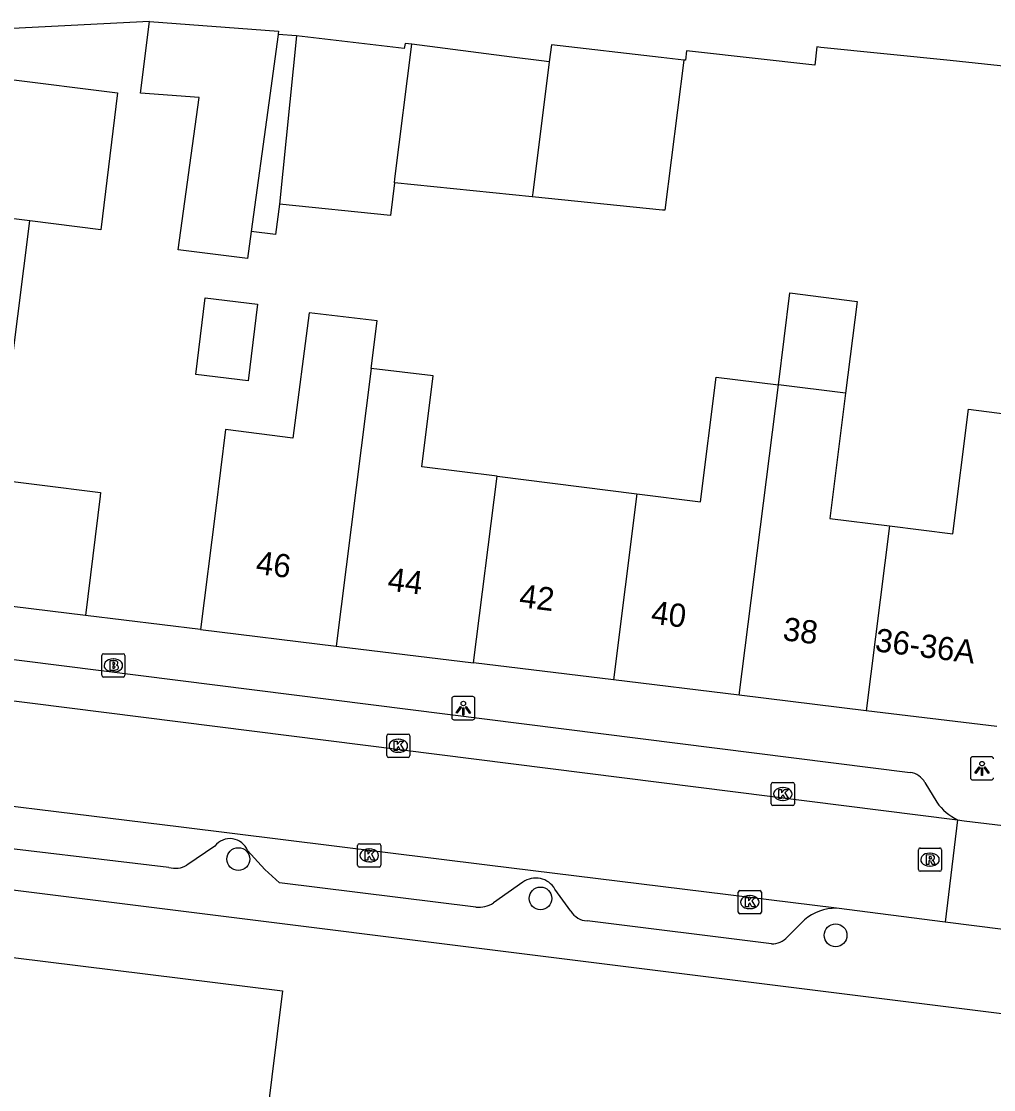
# Model space of a CAD drawing. Extents: x 161696 to 162377, y 380761 to 381673.
# Drawn here: x 162140.85 to 162182.7, y 381379.05 to 381425.04 of the extents above; entities that cross this region are included whole.
import ezdxf

# ---------------------------------------------------------------- set-up
doc = ezdxf.new("R2010")
doc.units = 0
for name, color, linetype in [('IMGEO_Boom', 7, 'Continuous'), ('IMGEO_Brandkraan', 7, 'Continuous'), ('IMGEO_Kolk', 7, 'Continuous'), ('IMGEO_Lichtpunt', 7, 'Continuous'), ('IMGEO_Pand', 7, 'Continuous'), ('IMGEO_Pand_nummerreeks', 7, 'Continuous'), ('IMGEO_Rijbaan_lokaal_open', 7, 'Continuous'), ('IMGEO_Rioolput', 7, 'Continuous'), ('IMGEO_Voetpad_open', 7, 'Continuous')]:
    doc.layers.add(name, color=color, linetype=linetype)

msp = doc.modelspace()

# ---------------------------------------------------------------- linework, layer by layer
at = {"layer": 'IMGEO_Boom'}
for centre in [(162150.192, 381388.979), (162163.197, 381387.285), (162175.899, 381385.697)]:
    msp.add_circle(centre, 0.489, dxfattribs=at)
at = {"layer": 'IMGEO_Brandkraan'}
for p, q in [((162144.311, 381396.889), (162144.311, 381397.741)), ((162144.386, 381397.815), (162145.238, 381397.815)), ((162145.312, 381397.741), (162145.312, 381396.889)), ((162144.799, 381397.595), (162144.824, 381397.595)), ((162145.238, 381396.815), (162144.386, 381396.815)), ((162144.822, 381397.035), (162144.797, 381397.035))]:
    msp.add_line(p, q, dxfattribs=at)
for points in [[(162144.311, 381396.889), (162144.311, 381397.741)], [(162144.386, 381397.815), (162145.238, 381397.815)], [(162145.312, 381397.741), (162145.312, 381396.889)], [(162144.659, 381397.515), (162144.659, 381397.115), (162144.872, 381397.115)], [(162144.89, 381397.515), (162144.659, 381397.515)], [(162144.838, 381397.434), (162144.784, 381397.434), (162144.784, 381397.358)], [(162144.784, 381397.358), (162144.837, 381397.358)], [(162144.846, 381397.282), (162144.784, 381397.282), (162144.784, 381397.201)], [(162145.238, 381396.815), (162144.386, 381396.815)], [(162144.784, 381397.201), (162144.846, 381397.201)]]:
    msp.add_lwpolyline(points, dxfattribs=at)
for centre, radius, start, end in [((162144.388, 381397.739), 0.0765, 91.552, 178.448), ((162144.388, 381397.739), 0.0765, 91.552, 178.448), ((162145.236, 381397.739), 0.0765, 1.552, 88.448), ((162145.236, 381397.739), 0.0765, 1.552, 88.448), ((162144.839, 381397.396), 0.0379, 267.8285, 90.9355), ((162144.847, 381397.241), 0.0404, 269.8759, 90.5077), ((162144.894, 381397.37), 0.145, 59.4692, 91.5367), ((162144.919, 381397.417), 0.0922, 285.5137, 58.1501), ((162144.924, 381397.225), 0.105, 301.3115, 78.989), ((162144.388, 381396.891), 0.0765, 181.552, 268.448), ((162144.388, 381396.891), 0.0765, 181.552, 268.448), ((162144.878, 381397.366), 0.251, 268.6676, 293.5347), ((162145.236, 381396.891), 0.0765, 271.552, 358.448), ((162145.236, 381396.891), 0.0765, 271.552, 358.448)]:
    msp.add_arc(centre, radius, start, end, dxfattribs=at)
for centre, major_axis, ratio, start_param, end_param in [((162144.798, 381397.315), (-0.387, 0.002), 0.722429, 4.712389, 7.853982), ((162144.823, 381397.315), (-0.39, 0.002), 0.717154, 1.570796, 4.712389)]:
    msp.add_ellipse(centre, major_axis=major_axis, ratio=ratio, start_param=start_param, end_param=end_param, dxfattribs=at)
at = {"layer": 'IMGEO_Kolk'}
for p, q in [((162156.577, 381393.43), (162156.577, 381394.282)), ((162156.652, 381394.356), (162157.504, 381394.356)), ((162157.065, 381394.136), (162157.09, 381394.136)), ((162157.578, 381394.282), (162157.578, 381393.43)), ((162157.088, 381393.576), (162157.063, 381393.576)), ((162157.504, 381393.356), (162156.652, 381393.356)), ((162173.127, 381391.354), (162173.127, 381392.206)), ((162173.202, 381392.28), (162174.054, 381392.28)), ((162174.128, 381392.206), (162174.128, 381391.354)), ((162173.615, 381392.06), (162173.64, 381392.06)), ((162174.054, 381391.28), (162173.202, 381391.28)), ((162173.638, 381391.5), (162173.613, 381391.5)), ((162155.325, 381388.711), (162155.325, 381389.563)), ((162155.4, 381389.637), (162156.252, 381389.637)), ((162155.813, 381389.417), (162155.838, 381389.417)), ((162156.326, 381389.563), (162156.326, 381388.711)), ((162156.252, 381388.637), (162155.4, 381388.637)), ((162155.836, 381388.857), (162155.811, 381388.857)), ((162171.778, 381387.626), (162172.63, 381387.626)), ((162171.703, 381386.7), (162171.703, 381387.552)), ((162172.191, 381387.406), (162172.216, 381387.406)), ((162172.704, 381387.552), (162172.704, 381386.7)), ((162172.214, 381386.846), (162172.189, 381386.846)), ((162172.63, 381386.626), (162171.778, 381386.626))]:
    msp.add_line(p, q, dxfattribs=at)
for points in [[(162156.577, 381393.43), (162156.577, 381394.282)], [(162156.652, 381394.356), (162157.504, 381394.356)], [(162156.898, 381394.056), (162157.021, 381394.056), (162157.021, 381393.905), (162157.151, 381394.056), (162157.315, 381394.056), (162157.169, 381393.905), (162157.322, 381393.656), (162157.17, 381393.656), (162157.085, 381393.82), (162157.021, 381393.753), (162157.021, 381393.656), (162156.898, 381393.656), (162156.898, 381394.056)], [(162157.578, 381394.282), (162157.578, 381393.43)], [(162157.504, 381393.356), (162156.652, 381393.356)], [(162173.127, 381391.354), (162173.127, 381392.206)], [(162173.202, 381392.28), (162174.054, 381392.28)], [(162174.128, 381392.206), (162174.128, 381391.354)], [(162173.448, 381391.98), (162173.571, 381391.98), (162173.571, 381391.829), (162173.701, 381391.98), (162173.865, 381391.98), (162173.719, 381391.829), (162173.872, 381391.58), (162173.72, 381391.58), (162173.635, 381391.744), (162173.571, 381391.677), (162173.571, 381391.58), (162173.448, 381391.58), (162173.448, 381391.98)], [(162174.054, 381391.28), (162173.202, 381391.28)], [(162155.325, 381388.711), (162155.325, 381389.563)], [(162155.4, 381389.637), (162156.252, 381389.637)], [(162156.326, 381389.563), (162156.326, 381388.711)], [(162155.646, 381389.337), (162155.769, 381389.337), (162155.769, 381389.186), (162155.899, 381389.337), (162156.063, 381389.337), (162155.917, 381389.186), (162156.07, 381388.937), (162155.918, 381388.937), (162155.833, 381389.101), (162155.769, 381389.034), (162155.769, 381388.937), (162155.646, 381388.937), (162155.646, 381389.337)], [(162156.252, 381388.637), (162155.4, 381388.637)], [(162171.778, 381387.626), (162172.63, 381387.626)], [(162171.703, 381386.7), (162171.703, 381387.552)], [(162172.024, 381387.326), (162172.147, 381387.326), (162172.147, 381387.175), (162172.277, 381387.326), (162172.441, 381387.326), (162172.295, 381387.175), (162172.448, 381386.926), (162172.296, 381386.926), (162172.211, 381387.09), (162172.147, 381387.023), (162172.147, 381386.926), (162172.024, 381386.926), (162172.024, 381387.326)], [(162172.704, 381387.552), (162172.704, 381386.7)], [(162172.63, 381386.626), (162171.778, 381386.626)]]:
    msp.add_lwpolyline(points, dxfattribs=at)
for centre, start, end in [((162156.654, 381394.28), 91.552, 178.448), ((162156.654, 381394.28), 91.552, 178.448), ((162157.502, 381394.28), 1.552, 88.448), ((162157.502, 381394.28), 1.552, 88.448), ((162156.654, 381393.432), 181.552, 268.448), ((162156.654, 381393.432), 181.552, 268.448), ((162157.502, 381393.432), 271.552, 358.448), ((162157.502, 381393.432), 271.552, 358.448), ((162173.204, 381392.204), 91.552, 178.448), ((162173.204, 381392.204), 91.552, 178.448), ((162174.052, 381392.204), 1.552, 88.448), ((162174.052, 381392.204), 1.552, 88.448), ((162173.204, 381391.356), 181.552, 268.448), ((162173.204, 381391.356), 181.552, 268.448), ((162174.052, 381391.356), 271.552, 358.448), ((162174.052, 381391.356), 271.552, 358.448), ((162155.402, 381389.561), 91.552, 178.448), ((162155.402, 381389.561), 91.552, 178.448), ((162156.25, 381389.561), 1.552, 88.448), ((162156.25, 381389.561), 1.552, 88.448), ((162155.402, 381388.713), 181.552, 268.448), ((162155.402, 381388.713), 181.552, 268.448), ((162156.25, 381388.713), 271.552, 358.448), ((162156.25, 381388.713), 271.552, 358.448), ((162171.78, 381387.55), 91.552, 178.448), ((162171.78, 381387.55), 91.552, 178.448), ((162172.628, 381387.55), 1.552, 88.448), ((162172.628, 381387.55), 1.552, 88.448), ((162171.78, 381386.702), 181.552, 268.448), ((162171.78, 381386.702), 181.552, 268.448), ((162172.628, 381386.702), 271.552, 358.448), ((162172.628, 381386.702), 271.552, 358.448)]:
    msp.add_arc(centre, 0.0765, start, end, dxfattribs=at)
for centre, major_axis, ratio, start_param, end_param in [((162157.064, 381393.856), (-0.387, 0.002), 0.722429, 4.712389, 7.853982), ((162157.089, 381393.856), (-0.39, 0.002), 0.717154, 1.570796, 4.712389), ((162173.614, 381391.78), (-0.387, 0.002), 0.722429, 4.712389, 7.853982), ((162173.639, 381391.78), (-0.39, 0.002), 0.717154, 1.570796, 4.712389), ((162155.812, 381389.137), (-0.387, 0.002), 0.722429, 4.712389, 7.853982), ((162155.837, 381389.137), (-0.39, 0.002), 0.717154, 1.570796, 4.712389), ((162172.19, 381387.126), (-0.387, 0.002), 0.722429, 4.712389, 7.853982), ((162172.215, 381387.126), (-0.39, 0.002), 0.717154, 1.570796, 4.712389)]:
    msp.add_ellipse(centre, major_axis=major_axis, ratio=ratio, start_param=start_param, end_param=end_param, dxfattribs=at)
at = {"layer": 'IMGEO_Lichtpunt'}
for p, q in [((162159.377, 381395.878), (162159.377, 381395.071)), ((162159.377, 381395.878), (162159.377, 381395.071)), ((162160.279, 381395.973), (162159.471, 381395.973)), ((162160.279, 381395.973), (162159.471, 381395.973)), ((162160.373, 381395.071), (162160.373, 381395.878)), ((162160.373, 381395.071), (162160.373, 381395.878)), ((162159.471, 381394.977), (162160.279, 381394.977)), ((162159.471, 381394.977), (162160.279, 381394.977)), ((162181.703, 381393.288), (162181.703, 381392.481)), ((162181.703, 381393.288), (162181.703, 381392.481)), ((162182.605, 381393.383), (162181.797, 381393.383)), ((162182.605, 381393.383), (162181.797, 381393.383)), ((162181.797, 381392.387), (162182.605, 381392.387)), ((162181.797, 381392.387), (162182.605, 381392.387))]:
    msp.add_line(p, q, dxfattribs=at)
for points in [[(162159.751, 381395.542), (162159.79, 381395.514), (162159.602, 381395.252), (162159.564, 381395.279), (162159.751, 381395.542)], [(162159.853, 381395.494), (162159.9, 381395.494), (162159.9, 381395.172), (162159.853, 381395.172), (162159.853, 381395.494)], [(162159.963, 381395.514), (162160.001, 381395.541), (162160.188, 381395.279), (162160.149, 381395.251), (162159.963, 381395.514)], [(162182.077, 381392.952), (162182.116, 381392.924), (162181.928, 381392.662), (162181.89, 381392.689), (162182.077, 381392.952)], [(162182.179, 381392.904), (162182.226, 381392.904), (162182.226, 381392.582), (162182.179, 381392.582), (162182.179, 381392.904)], [(162182.289, 381392.924), (162182.327, 381392.951), (162182.514, 381392.689), (162182.475, 381392.661), (162182.289, 381392.924)]]:
    msp.add_lwpolyline(points, dxfattribs=at)
for centre in [(162159.876, 381395.676), (162182.202, 381393.086)]:
    msp.add_circle(centre, 0.0994, dxfattribs=at)
for centre, start, end in [((162159.471, 381395.878), 90, 180), ((162159.471, 381395.878), 90, 180), ((162160.279, 381395.878), 0, 90), ((162160.279, 381395.878), 0, 90), ((162159.471, 381395.071), 180, 270), ((162159.471, 381395.071), 180, 270), ((162160.279, 381395.071), 270, 0), ((162160.279, 381395.071), 270, 360), ((162181.797, 381393.288), 90, 180), ((162181.797, 381393.288), 90, 180), ((162182.605, 381393.288), 0, 90), ((162182.605, 381393.288), 0, 90), ((162181.797, 381392.481), 180, 270), ((162181.797, 381392.481), 180, 270), ((162182.605, 381392.481), 270, 0), ((162182.605, 381392.481), 270, 360)]:
    msp.add_arc(centre, 0.0946, start, end, dxfattribs=at)
at = {"layer": 'IMGEO_Pand'}
for points in [[(162150.743, 381415.988), (162150.584, 381414.827), (162147.606, 381415.201), (162148.505, 381421.76), (162145.985, 381421.949), (162146.361, 381425.036)], [(162146.361, 381425.036), (162151.92, 381424.62), (162151.911, 381424.505), (162151.907, 381424.473)], [(162151.907, 381424.473), (162151.504, 381421.536), (162150.743, 381415.988)], [(162152.694, 381424.414), (162151.963, 381417.165)], [(162157.662, 381424.051), (162157.37, 381424.089), (162157.332, 381423.875), (162152.694, 381424.414)], [(162156.911, 381418.08), (162156.933, 381418.256), (162157.662, 381424.051)], [(162163.573, 381423.29), (162163.234, 381423.334), (162161.965, 381423.497), (162157.662, 381424.051)], [(162169.365, 381423.372), (162168.392, 381423.483), (162163.666, 381424.026), (162163.573, 381423.29)], [(162135.369, 381423.166), (162144.995, 381421.955), (162144.276, 381416.065), (162141.211, 381416.45)], [(162169.365, 381423.372), (162168.551, 381416.906), (162168.443, 381416.916), (162162.843, 381417.482)], [(162163.573, 381423.29), (162162.865, 381417.657), (162162.843, 381417.482)], [(162156.911, 381418.08), (162156.735, 381416.684), (162151.963, 381417.165)], [(162162.843, 381417.482), (162156.911, 381418.08)], [(162141.211, 381416.45), (162131.532, 381417.676)], [(162139.391, 381410.428), (162140.436, 381410.296), (162141.211, 381416.45)], [(162173.433, 381409.39), (162173.931, 381413.347), (162176.827, 381412.983), (162176.329, 381409.026)], [(162150.617, 381409.565), (162148.366, 381409.84), (162148.769, 381413.137), (162151.019, 381412.863), (162150.617, 381409.565)], [(162155.905, 381410.09), (162156.164, 381412.147), (162153.246, 381412.487), (162152.541, 381407.099), (162149.645, 381407.463), (162149.206, 381403.972), (162148.562, 381398.855)], [(162139.391, 381410.428), (162139.34, 381410.02), (162139.203, 381408.932), (162138.765, 381405.449), (162144.263, 381404.757), (162144.242, 381404.594), (162143.62, 381399.457)], [(162155.905, 381410.09), (162154.402, 381398.143)], [(162161.33, 381405.458), (162158.083, 381405.866), (162158.575, 381409.778), (162155.905, 381410.09)], [(162167.346, 381404.701), (162170.088, 381404.356), (162170.763, 381409.726), (162173.433, 381409.39)], [(162171.752, 381396.03), (162173.433, 381409.39)], [(162176.329, 381409.026), (162173.433, 381409.39)], [(162176.329, 381409.026), (162175.652, 381403.645), (162178.215, 381403.323)], [(162178.215, 381403.323), (162180.939, 381402.98), (162181.614, 381408.339), (162184.503, 381407.976)], [(162160.319, 381397.423), (162161.33, 381405.458)], [(162161.33, 381405.458), (162167.346, 381404.701)], [(162167.346, 381404.701), (162166.338, 381396.689)], [(162178.215, 381403.323), (162177.213, 381395.364)], [(162143.62, 381399.457), (162130.393, 381401.084), (162129.583, 381402.27)], [(162148.562, 381398.855), (162154.402, 381398.143)], [(162154.402, 381398.143), (162160.319, 381397.423)], [(162166.338, 381396.689), (162160.319, 381397.423)], [(162171.752, 381396.03), (162166.338, 381396.689)], [(162177.213, 381395.364), (162171.752, 381396.03)], [(162182.83, 381394.68), (162177.213, 381395.364)], [(162131.982, 381347.932), (162132.353, 381350.918), (162136.618, 381385.223), (162137.56, 381385.107), (162140.498, 381384.744), (162152.097, 381383.312), (162150.707, 381372.093), (162147.104, 381372.539), (162146.102, 381364.353), (162144.484, 381364.551), (162142.531, 381349.53), (162154.36, 381348.077), (162154.335, 381347.878), (162158.194, 381347.428), (162158.218, 381347.626), (162165.679, 381346.706), (162161.625, 381313.867), (162134.432, 381317.237), (162134.819, 381320.363), (162133.628, 381320.511), (162135.685, 381337.52), (162136.549, 381337.414), (162136.871, 381340.077), (162131.095, 381340.794)]]:
    msp.add_lwpolyline(points, dxfattribs=at)
at = {"layer": 'IMGEO_Rijbaan_lokaal_open'}
for points in [[(162146.361, 381425.036), (162138.485, 381424.623), (162135.589, 381424.975)], [(162152.694, 381424.414), (162151.907, 381424.473)], [(162185.935, 381422.803), (162180.831, 381423.354), (162175.261, 381423.915), (162175.086, 381423.933), (162175.009, 381423.146), (162169.741, 381423.741), (162169.476, 381423.771), (162169.441, 381423.363), (162169.365, 381423.372)], [(162136.43, 381396.305), (162181.151, 381390.667)], [(162175.935, 381386.867), (162160.895, 381388.723), (162147.727, 381390.348), (162134.619, 381391.965)], [(162181.151, 381390.667), (162180.614, 381386.264)], [(162181.151, 381390.667), (162181.435, 381390.631), (162188.631, 381389.768)], [(162180.614, 381386.264), (162175.935, 381386.867)], [(162188.097, 381385.318), (162180.614, 381386.264)]]:
    msp.add_lwpolyline(points, dxfattribs=at)
at = {"layer": 'IMGEO_Rioolput'}
for p, q in [((162179.535, 381389.455), (162180.387, 381389.455)), ((162179.46, 381388.529), (162179.46, 381389.381)), ((162179.948, 381389.235), (162179.973, 381389.235)), ((162180.461, 381389.381), (162180.461, 381388.529)), ((162179.971, 381388.675), (162179.946, 381388.675)), ((162180.387, 381388.455), (162179.535, 381388.455))]:
    msp.add_line(p, q, dxfattribs=at)
for points in [[(162179.535, 381389.455), (162180.387, 381389.455)], [(162179.46, 381388.529), (162179.46, 381389.381)], [(162180.049, 381389.153), (162179.797, 381389.155), (162179.797, 381388.755)], [(162179.975, 381389.074), (162179.921, 381389.074), (162179.921, 381388.993)], [(162179.921, 381388.993), (162179.973, 381388.993)], [(162180.461, 381389.381), (162180.461, 381388.529)], [(162179.797, 381388.755), (162179.921, 381388.755), (162179.921, 381388.917), (162179.932, 381388.917)], [(162179.979, 381388.888), (162180.05, 381388.755), (162180.19, 381388.755), (162180.125, 381388.881)], [(162180.387, 381388.455), (162179.535, 381388.455)]]:
    msp.add_lwpolyline(points, dxfattribs=at)
for centre, radius, start, end in [((162179.537, 381389.379), 0.0765, 91.552, 178.448), ((162179.537, 381389.379), 0.0765, 91.552, 178.448), ((162180.385, 381389.379), 0.0765, 1.552, 88.448), ((162180.385, 381389.379), 0.0765, 1.552, 88.448), ((162179.957, 381389.182), 0.19, 274.7715, 282.9687), ((162179.981, 381388.978), 0.0964, 77.0061, 93.1865), ((162179.995, 381389.035), 0.0378, 276.6634, 79.6772), ((162180.048, 381389.043), 0.109, 350.3612, 89.416), ((162180.046, 381389.043), 0.112, 277.5842, 350.9817), ((162179.537, 381388.531), 0.0765, 181.552, 268.448), ((162179.537, 381388.531), 0.0765, 181.552, 268.448), ((162179.931, 381388.864), 0.0533, 26.0293, 88.6989), ((162180.03, 381388.828), 0.108, 29.5134, 73.7905), ((162180.385, 381388.531), 0.0765, 271.552, 358.448), ((162180.385, 381388.531), 0.0765, 271.552, 358.448)]:
    msp.add_arc(centre, radius, start, end, dxfattribs=at)
for centre, major_axis, ratio, start_param, end_param in [((162179.947, 381388.955), (-0.387, 0.002), 0.722429, 4.712389, 7.853982), ((162179.972, 381388.955), (-0.39, 0.002), 0.717154, 1.570796, 4.712389)]:
    msp.add_ellipse(centre, major_axis=major_axis, ratio=ratio, start_param=start_param, end_param=end_param, dxfattribs=at)
at = {"layer": 'IMGEO_Voetpad_open'}
for points in [[(162151.963, 381417.165), (162151.798, 381415.856), (162150.743, 381415.988)], [(162148.562, 381398.855), (162143.62, 381399.457)], [(162139.264, 381397.72), (162179.108, 381392.706)], [(162179.745, 381392.278), (162180.256, 381391.421)], [(162147.201, 381388.62), (162138.252, 381389.676)], [(162149.187, 381389.534), (162147.979, 381388.716)], [(162160.41, 381386.907), (162151.964, 381387.959), (162151.326, 381388.523), (162150.589, 381389.342)], [(162227.307, 381376.913), (162226.777, 381376.984), (162226.745, 381376.844), (162140.834, 381387.594), (162137.883, 381387.964), (162134.218, 381388.422)], [(162162.438, 381387.981), (162161.171, 381387.088)], [(162164.505, 381386.742), (162163.819, 381387.689)], [(162173.136, 381385.332), (162165.198, 381386.318)], [(162174.553, 381386.368), (162173.83, 381385.633)]]:
    msp.add_lwpolyline(points, dxfattribs=at)
for centre, radius, start, end in [((162178.99, 381391.843), 0.871, 29.9777, 82.228), ((162182.182, 381392.799), 2.368, 215.5814, 244.1931), ((162149.834, 381389.046), 0.811, 21.44, 142.964), ((162147.475, 381389.598), 1.016, 254.3449, 299.7238), ((162162.995, 381387.206), 0.955, 30.3979, 125.7244), ((162160.509, 381388.183), 1.28, 265.5808, 301.1771), ((162165.228, 381387.145), 0.827, 209.1345, 267.9461), ((162175.969, 381384.61), 2.257, 90.8595, 128.8469), ((162173.158, 381386.232), 0.9, 268.6026, 318.2918)]:
    msp.add_arc(centre, radius, start, end, dxfattribs=at)

# ---------------------------------------------------------------- texts
at = {"layer": 'IMGEO_Pand_nummerreeks'}
for s, rotation, p in [('46', 352.8266, (162150.911, 381401.258)), ('44', 352.8266, (162156.58, 381400.544)), ('42', 352.8284, (162162.246, 381399.832)), ('40', 352.8284, (162167.921, 381399.118)), ('38', 352.8284, (162173.59, 381398.405)), ('36-36A', 352.83, (162177.56, 381397.927))]:
    msp.add_text(s, height=1, rotation=rotation, dxfattribs=at).set_placement(p)

doc.saveas('drawing.dxf')
